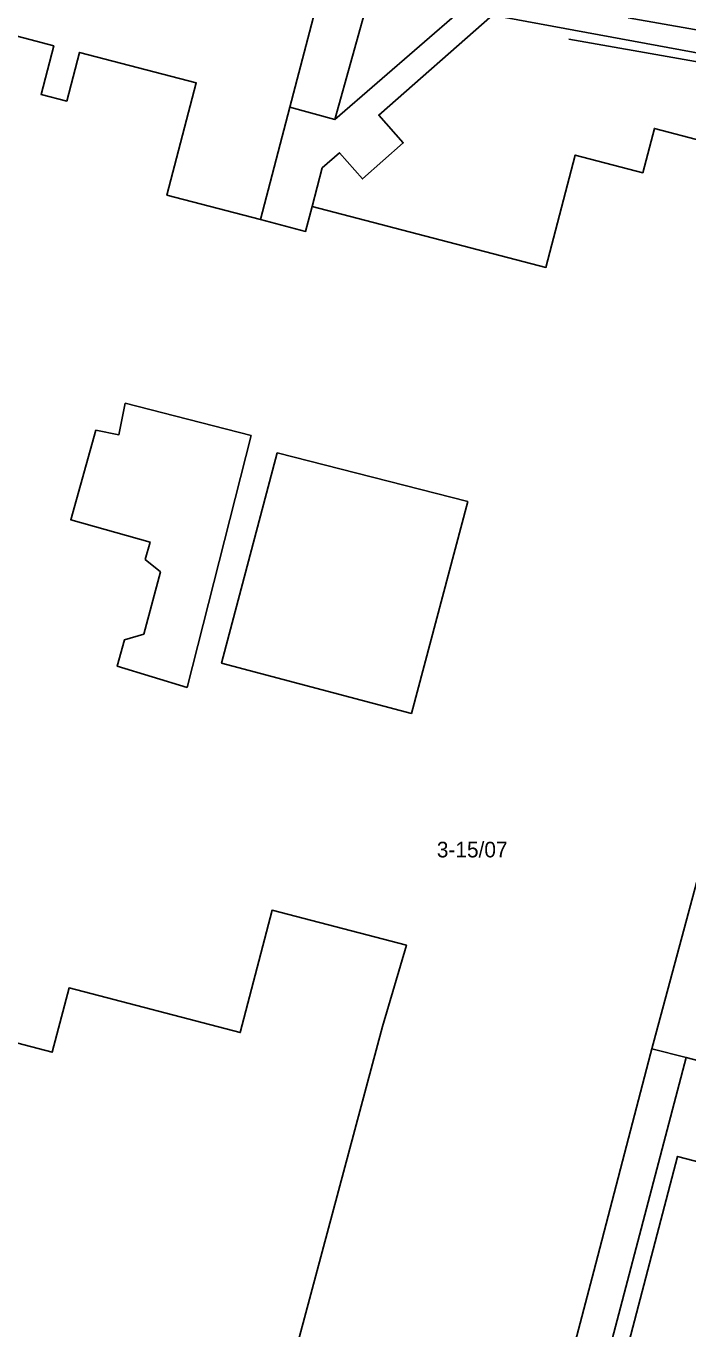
# Model space of a CAD drawing. Extents: x 163683 to 164494, y 382709 to 383872.
# Drawn here: x 164040.9 to 164083.4, y 383284.4 to 383368 of the extents above; entities that cross this region are included whole.
import ezdxf

# ---------------------------------------------------------------- set-up
doc = ezdxf.new("R2010")
doc.units = 0
for name, color, linetype in [('IMGEO_Erf', 7, 'Continuous'), ('IMGEO_Groenvoorziening', 7, 'Continuous'), ('IMGEO_Muur', 7, 'Continuous'), ('IMGEO_Pand', 7, 'Continuous'), ('IMGEO_Pand_nummerreeks', 7, 'Continuous'), ('IMGEO_Parkeervlak_open', 7, 'Continuous'), ('IMGEO_Voetpad_op_trap', 7, 'Continuous'), ('IMGEO_Voetpad_open', 7, 'Continuous')]:
    doc.layers.add(name, color=color, linetype=linetype)

msp = doc.modelspace()

# ---------------------------------------------------------------- linework, layer by layer
at = {"layer": 'IMGEO_Erf'}
for points in [[(164035.392, 383368.622), (164042.696, 383366.716), (164041.881, 383363.594), (164043.535, 383363.162), (164044.35, 383366.286), (164051.836, 383364.333), (164049.956, 383357.124), (164055.97, 383355.556), (164057.849, 383362.762), (164059.919, 383370.702)], [(164039.587, 383279.162), (164058.5, 383274.241), (164059.667, 383278.962), (164060.402, 383281.896), (164063.305, 383281.113), (164062.545, 383278.234), (164061.339, 383273.563), (164063.626, 383272.96), (164065.668, 383280.706), (164058.138, 383282.714), (164063.787, 383303.785), (164065.321, 383309.008), (164056.708, 383311.253), (164054.663, 383303.405), (164043.68, 383306.268), (164042.605, 383302.146), (164035.381, 383304.029)]]:
    msp.add_lwpolyline(points, dxfattribs=at)
for points in [[(164068.882, 383369.045), (164063.001, 383370.132), (164060.731, 383361.984)], [(164085.124, 383363.629), (164090.594, 383362.202), (164092.186, 383359.979), (164094.474, 383359.347), (164095.779, 383364.072), (164070.848, 383368.682), (164063.55, 383362.263), (164065.124, 383360.474), (164062.506, 383358.171), (164061.027, 383359.852), (164059.922, 383358.88), (164059.275, 383356.399), (164074.274, 383352.489), (164076.153, 383359.698), (164080.494, 383358.566), (164081.235, 383361.409), (164084.334, 383360.601)], [(164055.362, 383341.703), (164047.281, 383343.777), (164046.878, 383341.754), (164045.406, 383342.047), (164043.79, 383336.308), (164048.883, 383334.875), (164048.57, 383333.762), (164049.543, 383332.965), (164048.477, 383328.967), (164047.227, 383328.605), (164046.759, 383326.908), (164051.251, 383325.548)], [(164069.256, 383337.484), (164057.042, 383340.592), (164053.467, 383327.107), (164065.648, 383323.877)]]:
    msp.add_lwpolyline(points, close=True, dxfattribs=at)
at = {"layer": 'IMGEO_Groenvoorziening'}
for points in [[(164079.582, 383296.636), (164077.354, 383288.108), (164075.946, 383282.721), (164074.785, 383278.275), (164067.392, 383280.246), (164065.393, 383272.51), (164066.67, 383272.184), (164068.019, 383272.649), (164069.166, 383277.085), (164069.033, 383277.119), (164069.494, 383278.888), (164071.436, 383278.397), (164070.976, 383276.612), (164070.787, 383276.662), (164069.907, 383273.328), (164076.416, 383275.682), (164083.28, 383301.798), (164081.08, 383302.369), (164080.993, 383302.035)], [(164082.726, 383295.459), (164078.661, 383279.939), (164083.497, 383278.668), (164087.565, 383294.203)]]:
    msp.add_lwpolyline(points, close=True, dxfattribs=at)
at = {"layer": 'IMGEO_Muur'}
msp.add_lwpolyline([(164100.487, 383362.697), (164097.584, 383363.289), (164075.744, 383367.128)], dxfattribs=at)
at = {"layer": 'IMGEO_Pand'}
for points in [[(164084.334, 383360.601), (164081.235, 383361.409), (164080.494, 383358.566), (164076.153, 383359.698), (164074.274, 383352.489), (164059.275, 383356.399), (164058.859, 383354.803), (164055.97, 383355.556), (164049.956, 383357.124), (164051.836, 383364.333), (164044.35, 383366.286), (164043.535, 383363.162), (164041.881, 383363.594), (164042.696, 383366.716), (164035.392, 383368.622)], [(164165.905, 383329.135), (164160.295, 383355.04), (164153.023, 383353.46), (164152.282, 383356.605), (164142.394, 383356.096), (164142.367, 383356.094), (164144.967, 383335.071), (164108.893, 383327.316), (164107.919, 383314.448), (164103.954, 383315.494), (164100.092, 383316.499), (164099.232, 383316.726), (164085.894, 383320.243), (164081.08, 383302.369), (164083.28, 383301.798), (164087.253, 383300.767), (164106.517, 383295.769), (164105.106, 383276.669)], [(164075.946, 383282.721), (164077.354, 383288.108), (164079.582, 383296.636), (164080.993, 383302.035), (164081.08, 383302.369), (164085.894, 383320.243)], [(164035.381, 383304.029), (164042.605, 383302.146), (164043.68, 383306.268), (164054.663, 383303.405), (164056.708, 383311.253), (164065.321, 383309.008), (164063.787, 383303.785), (164058.138, 383282.714)]]:
    msp.add_lwpolyline(points, dxfattribs=at)
for points in [[(164051.251, 383325.548), (164046.759, 383326.908), (164047.227, 383328.605), (164048.477, 383328.967), (164049.543, 383332.965), (164048.57, 383333.762), (164048.883, 383334.875), (164043.79, 383336.308), (164045.406, 383342.047), (164046.878, 383341.754), (164047.281, 383343.777), (164055.362, 383341.703)], [(164053.467, 383327.107), (164057.042, 383340.592), (164069.256, 383337.484), (164065.648, 383323.877)]]:
    msp.add_lwpolyline(points, close=True, dxfattribs=at)
at = {"layer": 'IMGEO_Parkeervlak_open'}
msp.add_lwpolyline([(164079.781, 383369.982), (164079.559, 383368.505), (164091.968, 383366.326), (164092.259, 383367.789)], dxfattribs=at)
at = {"layer": 'IMGEO_Voetpad_op_trap'}
msp.add_lwpolyline([(164063.001, 383370.132), (164059.919, 383370.702), (164057.849, 383362.762), (164060.731, 383361.984)], close=True, dxfattribs=at)
at = {"layer": 'IMGEO_Voetpad_open'}
for points in [[(164092.259, 383367.789), (164091.968, 383366.326), (164079.559, 383368.505), (164079.781, 383369.982)], [(164070.848, 383368.682), (164095.779, 383364.072), (164097.196, 383363.81), (164101.776, 383362.963), (164109.721, 383361.495), (164114.816, 383361.369), (164125.689, 383361.1), (164125.721, 383361.1), (164131.761, 383361), (164137.756, 383360.901), (164141.778, 383360.835), (164151.37, 383360.677), (164160.187, 383360.532), (164162.016, 383360.502), (164166.15, 383360.434), (164166.931, 383360.421), (164173.04, 383360.297), (164196.744, 383359.902), (164199.517, 383359.782), (164205.2, 383359.074), (164209.777, 383358.339), (164213.788, 383357.54), (164227.571, 383354.373)], [(164167.597, 383257.227), (164157.09, 383262.182), (164104.87, 383273.428), (164092.452, 383276.624), (164096.377, 383291.894), (164100.264, 383290.889), (164105.146, 383289.627), (164104.165, 383276.221), (164144.47, 383267.553), (164152.429, 383266.819), (164152.837, 383269.576), (164105.106, 383276.669), (164106.517, 383295.769), (164087.253, 383300.767), (164083.28, 383301.798), (164076.416, 383275.682), (164069.907, 383273.328), (164068.019, 383272.649), (164066.67, 383272.184), (164065.393, 383272.51), (164066.402, 383269.822), (164066.728, 383269.996)]]:
    msp.add_lwpolyline(points, dxfattribs=at)
for points in [[(164070.848, 383368.682), (164068.882, 383369.045), (164060.731, 383361.984), (164057.849, 383362.762), (164055.97, 383355.556), (164058.859, 383354.803), (164059.275, 383356.399), (164059.922, 383358.88), (164061.027, 383359.852), (164062.506, 383358.171), (164065.124, 383360.474), (164063.55, 383362.263)], [(164088.328, 383277.399), (164083.497, 383278.668), (164078.661, 383279.939), (164082.726, 383295.459), (164087.565, 383294.203), (164092.391, 383292.951)]]:
    msp.add_lwpolyline(points, close=True, dxfattribs=at)

# ---------------------------------------------------------------- texts
at = {"layer": 'IMGEO_Pand_nummerreeks'}
msp.add_text('3-15/07', height=1, dxfattribs=at).set_placement((164067.278, 383314.644))

doc.saveas('drawing.dxf')
